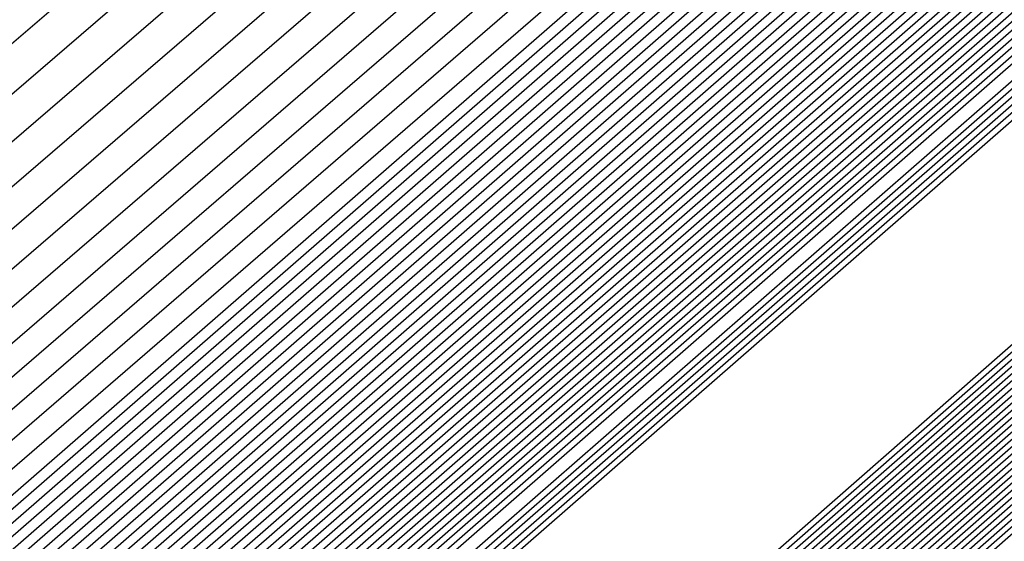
# Model space of a CAD drawing. Extents: x 3249832 to 3255657, y 13789405 to 13793316.
# Tile 942 of 1056: x 3253211.6563 to 3253211.7895, y 13791260.463 to 13791260.5336. Entities that reach past the tile are written whole.
import ezdxf

# ---------------------------------------------------------------- set-up
doc = ezdxf.new("R2010")
doc.units = 0
doc.header["$LTSCALE"] = 100
doc.header["$MEASUREMENT"] = 0
for name, color, linetype in [('GRATIO_03231_CON', 1, 'CONTINUOUS'), ('GRATIO_0323_ICON', 1, 'CONTINUOUS'), ('TARGETS_EAST', 7, 'CONTINUOUS')]:
    doc.layers.add(name, color=color, linetype=linetype)

# ---------------------------------------------------------------- blocks, each defined once
blk = doc.blocks.new('Gratio_032316_contours')
at = {"layer": 'GRATIO_03231_CON', "color": 1, "linetype": 'Continuous', "flags": 128}
for points in [[(3253179.55027, 13791232.39503), (3253186.87441, 13791238.77001), (3253201.4775, 13791251.51898), (3253219.20823, 13791267.00714), (3253234.45763, 13791280.32933), (3253243.00028, 13791287.79153), (3253246.14511, 13791290.5444), (3253246.5846, 13791290.94974), (3253247.02187, 13791291.379), (3253250.20254, 13791294.24212), (3253258.88285, 13791301.95866), (3253274.44262, 13791315.73867), (3253292.7559, 13791331.95413), (3253308.32028, 13791345.76753)], [(3253180.16544, 13791232.93802), (3253187.28488, 13791239.13155), (3253201.72516, 13791251.73678), (3253219.33902, 13791267.12228), (3253234.51314, 13791280.37862), (3253243.01644, 13791287.80647), (3253246.14668, 13791290.54676), (3253246.58389, 13791290.95054), (3253247.01645, 13791291.37639), (3253250.16633, 13791294.21318), (3253258.7639, 13791301.85732), (3253274.17605, 13791315.50724), (3253292.31584, 13791331.56933), (3253307.73285, 13791345.25198)], [(3253180.78061, 13791233.481), (3253187.69534, 13791239.49309), (3253201.97282, 13791251.95458), (3253219.46981, 13791267.23741), (3253234.56866, 13791280.42791), (3253243.03259, 13791287.8214), (3253246.14825, 13791290.54912), (3253246.58317, 13791290.95133), (3253247.01103, 13791291.37378), (3253250.13013, 13791294.18424), (3253258.64495, 13791301.75599), (3253273.90947, 13791315.27582), (3253291.87577, 13791331.18453), (3253307.14542, 13791344.73643)], [(3253181.39578, 13791234.02399), (3253188.1058, 13791239.85463), (3253202.22048, 13791252.17237), (3253219.6006, 13791267.35254), (3253234.62418, 13791280.4772), (3253243.04874, 13791287.83633), (3253246.14982, 13791290.55149), (3253246.58246, 13791290.95213), (3253247.00561, 13791291.37117), (3253250.09393, 13791294.15529), (3253258.526, 13791301.65465), (3253273.6429, 13791315.0444), (3253291.4357, 13791330.79973), (3253306.55799, 13791344.22088)], [(3253182.62612, 13791235.10996), (3253188.92672, 13791240.5777), (3253202.71581, 13791252.60797), (3253219.86218, 13791267.58281), (3253234.73522, 13791280.57579), (3253243.08105, 13791287.8662), (3253246.15297, 13791290.55621), (3253246.58103, 13791290.95372), (3253246.99477, 13791291.36594), (3253250.02153, 13791294.09741), (3253258.2881, 13791301.45198), (3253273.10975, 13791314.58156), (3253290.55557, 13791330.03014), (3253305.38313, 13791343.18978)], [(3253183.24129, 13791235.65295), (3253189.33718, 13791240.93924), (3253202.96347, 13791252.82577), (3253219.99297, 13791267.69794), (3253234.79073, 13791280.62508), (3253243.0972, 13791287.88113), (3253246.15454, 13791290.55858), (3253246.58032, 13791290.95452), (3253246.98935, 13791291.36333), (3253249.98532, 13791294.06847), (3253258.16915, 13791301.35065), (3253272.84317, 13791314.35013), (3253290.11551, 13791329.64534), (3253304.7957, 13791342.67423)], [(3253189.74764, 13791241.30078), (3253203.21113, 13791253.04357), (3253220.12376, 13791267.81308), (3253234.84625, 13791280.67437), (3253243.11336, 13791287.89607), (3253246.15611, 13791290.56094), (3253246.57961, 13791290.95531), (3253246.98393, 13791291.36072), (3253249.94912, 13791294.03953), (3253258.05019, 13791301.24931), (3253272.5766, 13791314.11871), (3253289.67544, 13791329.26055), (3253304.20827, 13791342.15868)], [(3253190.1581, 13791241.66232), (3253203.45879, 13791253.26136), (3253220.25455, 13791267.92821), (3253234.90177, 13791280.72366), (3253243.12951, 13791287.911), (3253246.15768, 13791290.5633), (3253246.57889, 13791290.95611), (3253246.97851, 13791291.35811), (3253249.91292, 13791294.01058), (3253257.93124, 13791301.14798), (3253272.31002, 13791313.88729), (3253289.23538, 13791328.87575), (3253303.62084, 13791341.64313)], [(3253190.97902, 13791242.38539), (3253203.95411, 13791253.69696), (3253220.51613, 13791268.15847), (3253235.01281, 13791280.82224), (3253243.16182, 13791287.94087), (3253246.16082, 13791290.56803), (3253246.57747, 13791290.9577), (3253246.96767, 13791291.35288), (3253249.84051, 13791293.9527), (3253257.69334, 13791300.94531), (3253271.77687, 13791313.42445), (3253288.35525, 13791328.10615), (3253302.44598, 13791340.61203)], [(3253191.38948, 13791242.74693), (3253204.20177, 13791253.91476), (3253220.64692, 13791268.27361), (3253235.06832, 13791280.87154), (3253243.17797, 13791287.9558), (3253246.1624, 13791290.57039), (3253246.57675, 13791290.9585), (3253246.96225, 13791291.35027), (3253249.80431, 13791293.92376), (3253257.57439, 13791300.84397), (3253271.51029, 13791313.19303), (3253287.91518, 13791327.72135), (3253301.85855, 13791340.09648)], [(3253191.79994, 13791243.10847), (3253204.44943, 13791254.13256), (3253220.77772, 13791268.38874), (3253235.12384, 13791280.92083), (3253243.19412, 13791287.97073), (3253246.16397, 13791290.57276), (3253246.57604, 13791290.95929), (3253246.95683, 13791291.34766), (3253249.76811, 13791293.89481), (3253257.45544, 13791300.74264), (3253271.24372, 13791312.9616), (3253287.47511, 13791327.33655), (3253301.27112, 13791339.58093)], [(3253192.2104, 13791243.47001), (3253204.69709, 13791254.35035), (3253220.90851, 13791268.50387), (3253235.17936, 13791280.97012), (3253243.21028, 13791287.98567), (3253246.16554, 13791290.57512), (3253246.57533, 13791290.96009), (3253246.95142, 13791291.34505), (3253249.73191, 13791293.86587), (3253257.33649, 13791300.6413), (3253270.97714, 13791312.73018), (3253287.03505, 13791326.95176), (3253300.68369, 13791339.06538)], [(3253193.03132, 13791244.19308), (3253205.19242, 13791254.78595), (3253221.17009, 13791268.73414), (3253235.29039, 13791281.0687), (3253243.24258, 13791288.01553), (3253246.16868, 13791290.57985), (3253246.5739, 13791290.96168), (3253246.94058, 13791291.33982), (3253249.6595, 13791293.80799), (3253257.09858, 13791300.43863), (3253270.44399, 13791312.26734), (3253286.15492, 13791326.18216), (3253299.50883, 13791338.03428)], [(3253193.44178, 13791244.55462), (3253205.44008, 13791255.00375), (3253221.30088, 13791268.84927), (3253235.34591, 13791281.11799), (3253243.25874, 13791288.03047), (3253246.17025, 13791290.58221), (3253246.57319, 13791290.96248), (3253246.93516, 13791291.33721), (3253249.6233, 13791293.77904), (3253256.97963, 13791300.3373), (3253270.17741, 13791312.03592), (3253285.71485, 13791325.79737), (3253298.92139, 13791337.51873)], [(3253193.85224, 13791244.91616), (3253205.68774, 13791255.22155), (3253221.43167, 13791268.9644), (3253235.40143, 13791281.16728), (3253243.27489, 13791288.0454), (3253246.17182, 13791290.58457), (3253246.57247, 13791290.96327), (3253246.92974, 13791291.3346), (3253249.5871, 13791293.7501), (3253256.86068, 13791300.23596), (3253269.91084, 13791311.8045), (3253285.27479, 13791325.41257), (3253298.33396, 13791337.00318)], [(3253194.2627, 13791245.2777), (3253205.9354, 13791255.43934), (3253221.56246, 13791269.07954), (3253235.45695, 13791281.21658), (3253243.29104, 13791288.06033), (3253246.17339, 13791290.58694), (3253246.57176, 13791290.96407), (3253246.92432, 13791291.33198), (3253249.55089, 13791293.72116), (3253256.74173, 13791300.13463), (3253269.64426, 13791311.57307), (3253284.83472, 13791325.02777), (3253297.74653, 13791336.48763)], [(3253195.08362, 13791246.00077), (3253206.43072, 13791255.87494), (3253221.82404, 13791269.3098), (3253235.56798, 13791281.31516), (3253243.32335, 13791288.0902), (3253246.17654, 13791290.59166), (3253246.57033, 13791290.96566), (3253246.91348, 13791291.32676), (3253249.47849, 13791293.66327), (3253256.50383, 13791299.93196), (3253269.11111, 13791311.11023), (3253283.95459, 13791324.25817), (3253296.57167, 13791335.45653)], [(3253195.49408, 13791246.36231), (3253206.67838, 13791256.09274), (3253221.95483, 13791269.42494), (3253235.6235, 13791281.36445), (3253243.3395, 13791288.10513), (3253246.17811, 13791290.59402), (3253246.56962, 13791290.96646), (3253246.90806, 13791291.32415), (3253249.44229, 13791293.63433), (3253256.38488, 13791299.83062), (3253268.84454, 13791310.87881), (3253283.51452, 13791323.87338), (3253295.98424, 13791334.94098)], [(3253195.90454, 13791246.72385), (3253206.92604, 13791256.31054), (3253222.08562, 13791269.54007), (3253235.67902, 13791281.41374), (3253243.35566, 13791288.12007), (3253246.17968, 13791290.59639), (3253246.56891, 13791290.96725), (3253246.90264, 13791291.32154), (3253249.40609, 13791293.60539), (3253256.26593, 13791299.72929), (3253268.57796, 13791310.64739), (3253283.07446, 13791323.48858), (3253295.39681, 13791334.42543)], [(3253196.31501, 13791247.08539), (3253207.1737, 13791256.52833), (3253222.21641, 13791269.6552), (3253235.73454, 13791281.46303), (3253243.37181, 13791288.135), (3253246.18125, 13791290.59875), (3253246.56819, 13791290.96805), (3253246.89722, 13791291.31892), (3253249.36988, 13791293.57645), (3253256.14697, 13791299.62795), (3253268.31138, 13791310.41597), (3253282.63439, 13791323.10378), (3253294.80938, 13791333.90988)], [(3253197.13593, 13791247.80846), (3253207.66903, 13791256.96393), (3253222.47799, 13791269.88547), (3253235.84557, 13791281.56162), (3253243.40412, 13791288.16487), (3253246.18439, 13791290.60348), (3253246.56677, 13791290.96964), (3253246.88638, 13791291.3137), (3253249.29748, 13791293.51856), (3253255.90907, 13791299.42528), (3253267.77823, 13791309.95312), (3253281.75426, 13791322.33419), (3253293.63452, 13791332.87878)], [(3253197.54639, 13791248.17), (3253207.91669, 13791257.18173), (3253222.60878, 13791270.0006), (3253235.90109, 13791281.61091), (3253243.42027, 13791288.1798), (3253246.18596, 13791290.60584), (3253246.56605, 13791290.97044), (3253246.88096, 13791291.31109), (3253249.26128, 13791293.48962), (3253255.79012, 13791299.32395), (3253267.51166, 13791309.7217), (3253281.31419, 13791321.94939), (3253293.04709, 13791332.36323), (3253299.24948, 13791337.92415)], [(3253197.95685, 13791248.53154), (3253208.16435, 13791257.39953), (3253222.73957, 13791270.11573), (3253235.95661, 13791281.6602), (3253243.43643, 13791288.19473), (3253246.18754, 13791290.6082), (3253246.56534, 13791290.97123), (3253246.87554, 13791291.30847), (3253249.22507, 13791293.46068), (3253255.67117, 13791299.22261), (3253267.24508, 13791309.49028), (3253280.87413, 13791321.56459), (3253292.45966, 13791331.84768), (3253298.58416, 13791337.33876)], [(3253198.36731, 13791248.89308), (3253208.41201, 13791257.61732), (3253222.87037, 13791270.23087), (3253236.01213, 13791281.70949), (3253243.45258, 13791288.20967), (3253246.18911, 13791290.61057), (3253246.56463, 13791290.97203), (3253246.87012, 13791291.30586), (3253249.18887, 13791293.43173), (3253255.55222, 13791299.12128), (3253266.9785, 13791309.25886), (3253280.43407, 13791321.17979), (3253291.87223, 13791331.33213), (3253297.91884, 13791336.75338)], [(3253199.18823, 13791249.61615), (3253208.90733, 13791258.05292), (3253223.13195, 13791270.46113), (3253236.12316, 13791281.80807), (3253243.48489, 13791288.23953), (3253246.19225, 13791290.61529), (3253246.5632, 13791290.97362), (3253246.85928, 13791291.30064), (3253249.11647, 13791293.37385), (3253255.31432, 13791298.91861), (3253266.44535, 13791308.79601), (3253279.55394, 13791320.4102), (3253290.69737, 13791330.30103), (3253296.5882, 13791335.58261)], [(3253199.59869, 13791249.97769), (3253209.15499, 13791258.27072), (3253223.26274, 13791270.57626), (3253236.17868, 13791281.85736), (3253243.50104, 13791288.25447), (3253246.19382, 13791290.61766), (3253246.56249, 13791290.97442), (3253246.85386, 13791291.29803), (3253249.08026, 13791293.34491), (3253255.19536, 13791298.81727), (3253266.17878, 13791308.56459), (3253279.11387, 13791320.0254), (3253290.10994, 13791329.78548), (3253295.92288, 13791334.99723)], [(3253200.00915, 13791250.33923), (3253209.40265, 13791258.48852), (3253223.39353, 13791270.6914), (3253236.2342, 13791281.90666), (3253243.51719, 13791288.2694), (3253246.19539, 13791290.62002), (3253246.56177, 13791290.97521), (3253246.84844, 13791291.29541), (3253249.04406, 13791293.31596), (3253255.07641, 13791298.71594), (3253265.9122, 13791308.33317), (3253278.6738, 13791319.6406), (3253289.52251, 13791329.26993), (3253295.25756, 13791334.41184)], [(3253200.41961, 13791250.70077), (3253209.65031, 13791258.70631), (3253223.52432, 13791270.80653), (3253236.28972, 13791281.95595), (3253243.53335, 13791288.28434), (3253246.19696, 13791290.62238), (3253246.56106, 13791290.97601), (3253246.84302, 13791291.2928), (3253249.00786, 13791293.28702), (3253254.95746, 13791298.6146), (3253265.64563, 13791308.10175), (3253278.23374, 13791319.25581), (3253288.93508, 13791328.75438), (3253294.59224, 13791333.82646)], [(3253201.24053, 13791251.42384), (3253210.14563, 13791259.14191), (3253223.7859, 13791271.0368), (3253236.40075, 13791282.05453), (3253243.56565, 13791288.3142), (3253246.20011, 13791290.62711), (3253246.55963, 13791290.9776), (3253246.83219, 13791291.28758), (3253248.93546, 13791293.22914), (3253254.71956, 13791298.41193), (3253265.11248, 13791307.63891), (3253277.35361, 13791318.48621), (3253287.76022, 13791327.72328), (3253293.2616, 13791332.65569)], [(3253201.65099, 13791251.78538), (3253210.3933, 13791259.35971), (3253223.91669, 13791271.15193), (3253236.45627, 13791282.10382), (3253243.58181, 13791288.32914), (3253246.20168, 13791290.62947), (3253246.55892, 13791290.9784), (3253246.82677, 13791291.28496), (3253248.89925, 13791293.20019), (3253254.60061, 13791298.3106), (3253264.8459, 13791307.40749), (3253276.91354, 13791318.10141), (3253287.17279, 13791327.20773)], [(3253215.27891, 13791264.12388), (3253208.32754, 13791257.89481), (3253202.31158, 13791252.48555), (3253202.06145, 13791252.14692), (3253210.64096, 13791259.57751), (3253224.04748, 13791271.26706)], [(3253216.27123, 13791264.99994), (3253209.15191, 13791258.62312), (3253202.92675, 13791253.02854), (3253202.47191, 13791252.50846), (3253210.88862, 13791259.7953), (3253224.17827, 13791271.38219)], [(3253218.25586, 13791266.75207), (3253210.80067, 13791260.07975), (3253204.15709, 13791254.11451), (3253203.29283, 13791253.23153), (3253211.38394, 13791260.2309), (3253224.43985, 13791271.61246)], [(3253219.24818, 13791267.62813), (3253211.62504, 13791260.80806), (3253204.77226, 13791254.6575), (3253203.70329, 13791253.59307), (3253211.6316, 13791260.4487), (3253224.57064, 13791271.72759)], [(3253220.24049, 13791268.50419), (3253212.44942, 13791261.53637), (3253205.38743, 13791255.20049), (3253204.11375, 13791253.95461), (3253211.87926, 13791260.6665), (3253224.70143, 13791271.84272)], [(3253221.23281, 13791269.38026), (3253213.2738, 13791262.26468), (3253206.0026, 13791255.74348), (3253204.52421, 13791254.31615), (3253212.12692, 13791260.88429), (3253224.83222, 13791271.95786)], [(3253223.21744, 13791271.13238), (3253214.92255, 13791263.72131), (3253207.23294, 13791256.82945), (3253205.34514, 13791255.03922), (3253212.62225, 13791261.31989), (3253225.0938, 13791272.18812)], [(3253215.74693, 13791264.44962), (3253207.84811, 13791257.37244), (3253205.7556, 13791255.40076), (3253212.86991, 13791261.53769), (3253225.22459, 13791272.30326)], [(3253216.57131, 13791265.17793), (3253208.46329, 13791257.91542), (3253206.16606, 13791255.7623), (3253213.11757, 13791261.75549), (3253225.35538, 13791272.41839)], [(3253217.39568, 13791265.90624), (3253209.07846, 13791258.45841), (3253206.57652, 13791256.12384), (3253213.36523, 13791261.97329), (3253225.48617, 13791272.53352)], [(3253219.04444, 13791267.36287), (3253210.3088, 13791259.54439), (3253207.39744, 13791256.84691), (3253213.86055, 13791262.40888), (3253225.74775, 13791272.76379)], [(3253219.86882, 13791268.09118), (3253210.92397, 13791260.08737), (3253207.8079, 13791257.20845), (3253214.10821, 13791262.62668), (3253225.87854, 13791272.87892)], [(3253220.69319, 13791268.81949), (3253211.53914, 13791260.63036), (3253208.21836, 13791257.56999), (3253214.35587, 13791262.84448), (3253226.00933, 13791272.99405)], [(3253221.51757, 13791269.54781), (3253212.15431, 13791261.17335), (3253208.62882, 13791257.93153), (3253214.60353, 13791263.06227), (3253226.14013, 13791273.10919)]]:
    blk.add_lwpolyline(points, dxfattribs=at)
at = {"layer": 'GRATIO_03231_CON', "color": 5, "linetype": 'Continuous', "flags": 128}
for points in [[(3253178.31993, 13791231.30905), (3253186.05349, 13791238.04694), (3253200.98218, 13791251.08338), (3253218.94665, 13791266.77688), (3253234.34659, 13791280.23075), (3253242.96798, 13791287.76167), (3253246.14197, 13791290.53967), (3253246.58603, 13791290.94815), (3253247.02107, 13791291.37394), (3253250.18182, 13791294.2177), (3253258.80647, 13791301.88356), (3253274.26937, 13791315.56557), (3253292.48955, 13791331.61762), (3253308.02221, 13791345.18354)], [(3253177.70476, 13791230.76607), (3253185.64303, 13791237.6854), (3253200.73452, 13791250.86558), (3253218.81586, 13791266.66175), (3253234.29107, 13791280.18146), (3253242.95182, 13791287.74673), (3253246.1404, 13791290.53731), (3253246.58674, 13791290.94735), (3253247.01436, 13791291.36584), (3253250.12102, 13791294.16091), (3253258.59804, 13791301.69555), (3253273.79626, 13791315.14336), (3253291.70456, 13791330.92064), (3253306.97134, 13791344.25434)], [(3253177.08958, 13791230.22308), (3253185.23257, 13791237.32386), (3253200.48686, 13791250.64779), (3253218.68507, 13791266.54661), (3253234.23556, 13791280.13216), (3253242.93567, 13791287.7318), (3253246.13883, 13791290.53495), (3253246.58745, 13791290.94656), (3253247.00766, 13791291.35773), (3253250.06022, 13791294.10413), (3253258.38961, 13791301.50754), (3253273.32314, 13791314.72115), (3253290.91956, 13791330.22366), (3253305.92046, 13791343.32515)], [(3253176.47441, 13791229.68009), (3253184.82211, 13791236.96232), (3253200.23919, 13791250.42999), (3253218.55428, 13791266.43148), (3253234.18004, 13791280.08287), (3253242.91952, 13791287.71687), (3253246.13725, 13791290.53258), (3253246.58817, 13791290.94576), (3253247.00095, 13791291.34963), (3253249.99942, 13791294.04734), (3253258.18118, 13791301.31953), (3253272.85003, 13791314.29894), (3253290.13456, 13791329.52668), (3253304.86958, 13791342.39595)], [(3253175.24407, 13791228.59412), (3253184.00119, 13791236.23925), (3253199.74387, 13791249.99439), (3253218.2927, 13791266.20121), (3253234.069, 13791279.98429), (3253242.88721, 13791287.687), (3253246.13411, 13791290.52786), (3253246.58959, 13791290.94417), (3253246.98754, 13791291.33342), (3253249.87782, 13791293.93376), (3253257.76432, 13791300.94351), (3253271.9038, 13791313.45451), (3253288.56457, 13791328.13272), (3253302.76783, 13791340.53756)], [(3253196.57706, 13791247.03615), (3253203.47105, 13791253.1938), (3253218.75951, 13791266.60126), (3253234.06971, 13791279.98413), (3253242.88772, 13791287.68662), (3253246.13462, 13791290.52731), (3253246.59031, 13791290.94338), (3253246.98083, 13791291.32532), (3253249.81702, 13791293.87697), (3253257.55589, 13791300.7555), (3253271.43068, 13791313.0323), (3253287.77957, 13791327.43574), (3253301.71695, 13791339.60837)], [(3253196.71057, 13791247.15254), (3253203.58621, 13791253.29381), (3253218.83398, 13791266.66558), (3253234.10345, 13791280.01283), (3253242.89801, 13791287.6948), (3253246.13636, 13791290.52784), (3253246.59102, 13791290.94258), (3253246.97413, 13791291.31721), (3253249.75622, 13791293.82018), (3253257.34746, 13791300.56749), (3253270.95757, 13791312.61009), (3253286.99457, 13791326.73875), (3253300.66608, 13791338.67918)], [(3253196.84408, 13791247.26894), (3253203.70137, 13791253.39382), (3253218.90845, 13791266.7299), (3253234.13718, 13791280.04153), (3253242.9083, 13791287.70297), (3253246.13809, 13791290.52836), (3253246.59174, 13791290.94178), (3253246.96742, 13791291.30911), (3253249.69542, 13791293.76339), (3253257.13903, 13791300.37948), (3253270.48445, 13791312.18788), (3253286.20957, 13791326.04177), (3253299.6152, 13791337.74998)], [(3253197.11109, 13791247.50174), (3253203.93169, 13791253.59384), (3253219.0574, 13791266.85855), (3253234.20465, 13791280.09892), (3253242.92888, 13791287.71932), (3253246.14156, 13791290.52941), (3253246.59316, 13791290.94019), (3253246.95401, 13791291.2929), (3253249.57383, 13791293.64981), (3253256.72217, 13791300.00346), (3253269.53822, 13791311.34346), (3253284.63958, 13791324.64781), (3253297.51345, 13791335.89159)], [(3253197.2446, 13791247.61813), (3253204.04685, 13791253.69384), (3253219.13187, 13791266.92287), (3253234.23839, 13791280.12762), (3253242.93918, 13791287.72749), (3253246.1433, 13791290.52994), (3253246.59388, 13791290.9394), (3253246.9473, 13791291.28479), (3253249.51303, 13791293.59302), (3253256.51374, 13791299.81545), (3253269.06511, 13791310.92125), (3253283.85458, 13791323.95083), (3253296.46257, 13791334.9624)], [(3253197.37811, 13791247.73453), (3253204.16201, 13791253.79385), (3253219.20635, 13791266.98719), (3253234.27212, 13791280.15631), (3253242.94947, 13791287.73567), (3253246.14503, 13791290.53046), (3253246.59459, 13791290.9386), (3253246.9406, 13791291.27669), (3253249.45223, 13791293.53623), (3253256.30531, 13791299.62744), (3253268.59199, 13791310.49904), (3253283.06958, 13791323.25385), (3253295.41169, 13791334.0332)], [(3253197.51162, 13791247.85093), (3253204.27717, 13791253.89386), (3253219.28082, 13791267.05151), (3253234.30586, 13791280.18501), (3253242.95976, 13791287.74384), (3253246.14676, 13791290.53099), (3253246.5953, 13791290.9378), (3253246.93389, 13791291.26859), (3253249.39143, 13791293.47944), (3253256.09688, 13791299.43942), (3253268.11888, 13791310.07683), (3253282.28459, 13791322.55687), (3253294.36082, 13791333.10401)], [(3253197.77863, 13791248.08372), (3253204.50749, 13791254.09388), (3253219.42977, 13791267.18016), (3253234.37333, 13791280.2424), (3253242.98034, 13791287.76019), (3253246.15023, 13791290.53204), (3253246.59673, 13791290.93621), (3253246.92048, 13791291.25238), (3253249.26983, 13791293.36586), (3253255.68002, 13791299.0634), (3253267.17265, 13791309.2324), (3253280.71459, 13791321.16291), (3253292.25906, 13791331.24562), (3253298.86322, 13791336.86351)], [(3253197.91214, 13791248.20012), (3253204.62265, 13791254.19388), (3253219.50424, 13791267.24448), (3253234.40706, 13791280.2711), (3253242.99064, 13791287.76837), (3253246.15197, 13791290.53257), (3253246.59744, 13791290.93542), (3253246.91378, 13791291.24427), (3253249.20903, 13791293.30907), (3253255.47159, 13791298.87539), (3253266.69953, 13791308.81019), (3253279.9296, 13791320.46593), (3253291.20819, 13791330.31643), (3253297.66843, 13791335.81202)], [(3253198.04565, 13791248.31651), (3253204.73781, 13791254.29389), (3253219.57872, 13791267.3088), (3253234.4408, 13791280.2998), (3253243.00093, 13791287.77654), (3253246.1537, 13791290.53309), (3253246.59816, 13791290.93462), (3253246.90707, 13791291.23617), (3253249.14823, 13791293.25228), (3253255.26316, 13791298.68738), (3253266.22642, 13791308.38798), (3253279.1446, 13791319.76895), (3253290.15731, 13791329.38723), (3253296.47364, 13791334.76054)], [(3253198.17916, 13791248.43291), (3253204.85297, 13791254.3939), (3253219.65319, 13791267.37312), (3253234.47453, 13791280.32849), (3253243.01122, 13791287.78471), (3253246.15544, 13791290.53362), (3253246.59887, 13791290.93382), (3253246.90036, 13791291.22806), (3253249.08743, 13791293.19549), (3253255.05473, 13791298.49937), (3253265.7533, 13791307.96577), (3253278.3596, 13791319.07197), (3253289.10643, 13791328.45804), (3253295.27885, 13791333.70905)], [(3253198.44617, 13791248.6657), (3253205.08329, 13791254.59392), (3253219.80214, 13791267.50177), (3253234.542, 13791280.38589), (3253243.0318, 13791287.80106), (3253246.15891, 13791290.53467), (3253246.6003, 13791290.93223), (3253246.88695, 13791291.21186), (3253248.96583, 13791293.08191), (3253254.63787, 13791298.12335), (3253264.80707, 13791307.12135), (3253276.7896, 13791317.678), (3253287.00468, 13791326.59965), (3253292.88927, 13791331.60608), (3253295.95133, 13791334.07094)], [(3253198.57968, 13791248.7821), (3253205.19845, 13791254.69392), (3253219.87661, 13791267.56609), (3253234.57574, 13791280.41459), (3253243.04209, 13791287.80924), (3253246.16064, 13791290.53519), (3253246.60101, 13791290.93144), (3253246.88025, 13791291.20375), (3253248.90503, 13791293.02512), (3253254.42944, 13791297.93534), (3253264.33396, 13791306.69914), (3253276.00461, 13791316.98102), (3253285.9538, 13791325.67045), (3253291.69448, 13791330.55459), (3253294.7416, 13791333.01142)], [(3253198.71319, 13791248.8985), (3253205.31361, 13791254.79393), (3253219.95108, 13791267.63041), (3253234.60947, 13791280.44328), (3253243.05239, 13791287.81741), (3253246.16237, 13791290.53572), (3253246.60172, 13791290.93064), (3253246.87354, 13791291.19565), (3253248.84423, 13791292.96834), (3253254.22101, 13791297.74733), (3253263.86084, 13791306.27693), (3253275.21961, 13791316.28404), (3253284.90293, 13791324.74126), (3253290.49969, 13791329.50311), (3253293.53187, 13791331.9519)], [(3253198.8467, 13791249.0149), (3253205.42877, 13791254.89394), (3253220.02556, 13791267.69473), (3253234.64321, 13791280.47198), (3253243.06268, 13791287.82558), (3253246.16411, 13791290.53624), (3253246.60244, 13791290.92984), (3253246.86684, 13791291.18754), (3253248.78343, 13791292.91155), (3253254.01258, 13791297.55932), (3253263.38773, 13791305.85472), (3253274.43461, 13791315.58706), (3253283.85205, 13791323.81207), (3253289.3049, 13791328.45162), (3253292.32214, 13791330.89237), (3253295.39879, 13791333.38715)], [(3253199.11371, 13791249.24769), (3253205.65909, 13791255.09396), (3253220.17451, 13791267.82338), (3253234.71068, 13791280.52937), (3253243.08326, 13791287.84193), (3253246.16758, 13791290.53729), (3253246.60386, 13791290.92825), (3253246.85342, 13791291.17133), (3253248.66183, 13791292.79797), (3253253.59572, 13791297.1833), (3253262.4415, 13791305.01029), (3253272.86462, 13791314.1931), (3253281.7503, 13791321.95368), (3253286.91532, 13791326.34865), (3253289.90268, 13791328.77333), (3253293.18693, 13791331.45768)], [(3253199.24722, 13791249.36409), (3253205.77425, 13791255.19397), (3253220.24898, 13791267.8877), (3253234.74441, 13791280.55807), (3253243.09355, 13791287.85011), (3253246.16931, 13791290.53782), (3253246.60458, 13791290.92746), (3253246.84672, 13791291.16323), (3253248.60103, 13791292.74118), (3253253.38729, 13791296.99529), (3253261.96839, 13791304.58808), (3253272.07962, 13791313.49612), (3253280.69942, 13791321.02448), (3253285.72053, 13791325.29717), (3253288.69295, 13791327.71381), (3253292.081, 13791330.49295), (3253297.61917, 13791335.1971)], [(3253199.38073, 13791249.48048), (3253205.88941, 13791255.29397), (3253220.32345, 13791267.95202), (3253234.77815, 13791280.58677), (3253243.10385, 13791287.85828), (3253246.17105, 13791290.53834), (3253246.60529, 13791290.92666), (3253246.84001, 13791291.15513), (3253248.54023, 13791292.68439), (3253253.17886, 13791296.80728), (3253261.49527, 13791304.16587), (3253271.29462, 13791312.79914), (3253279.64854, 13791320.09529), (3253284.52574, 13791324.24568), (3253287.48322, 13791326.65429), (3253290.97507, 13791329.52822), (3253296.71525, 13791334.41022)], [(3253199.51424, 13791249.59688), (3253206.00457, 13791255.39398), (3253220.39793, 13791268.01634), (3253234.81188, 13791280.61546), (3253243.11414, 13791287.86646), (3253246.17278, 13791290.53887), (3253246.606, 13791290.92586), (3253246.83331, 13791291.14702), (3253248.47943, 13791292.6276), (3253252.97044, 13791296.61927), (3253261.02215, 13791303.74366), (3253270.50962, 13791312.10216), (3253278.59767, 13791319.16609), (3253283.33095, 13791323.1942), (3253286.27349, 13791325.59476), (3253289.86914, 13791328.56348), (3253295.81132, 13791333.62334)], [(3253199.78125, 13791249.82967), (3253206.23489, 13791255.594), (3253220.54687, 13791268.14499), (3253234.87935, 13791280.67286), (3253243.13472, 13791287.8828), (3253246.17625, 13791290.53992), (3253246.60743, 13791290.92427), (3253246.8199, 13791291.13081), (3253248.35784, 13791292.51402), (3253252.55358, 13791296.24325), (3253260.07593, 13791302.89924), (3253268.93963, 13791310.70819), (3253276.49591, 13791317.3077), (3253280.94137, 13791321.09123), (3253283.85403, 13791323.47572), (3253287.65728, 13791326.63402), (3253294.00347, 13791332.04958)], [(3253199.91476, 13791249.94607), (3253206.35005, 13791255.69401), (3253220.62135, 13791268.20931), (3253234.91309, 13791280.70156), (3253243.14501, 13791287.89098), (3253246.17798, 13791290.54045), (3253246.60814, 13791290.92348), (3253246.81319, 13791291.12271), (3253248.29704, 13791292.45723), (3253252.34515, 13791296.05524), (3253259.60281, 13791302.47703), (3253268.15463, 13791310.01121), (3253275.44504, 13791316.37851), (3253279.74658, 13791320.03974), (3253282.6443, 13791322.4162), (3253286.55135, 13791325.66929), (3253293.09954, 13791331.2627), (3253300.79521, 13791337.86923)], [(3253200.04827, 13791250.06247), (3253206.46521, 13791255.79401), (3253220.69582, 13791268.27363), (3253234.94682, 13791280.73025), (3253243.15531, 13791287.89915), (3253246.17972, 13791290.54097), (3253246.60886, 13791290.92268), (3253246.80649, 13791291.1146), (3253248.23624, 13791292.40044), (3253252.13672, 13791295.86723), (3253259.1297, 13791302.05482), (3253267.36963, 13791309.31423), (3253274.39416, 13791315.44932), (3253278.55179, 13791318.98826), (3253281.43456, 13791321.35667), (3253285.44542, 13791324.70455), (3253292.19561, 13791330.47582), (3253300.12972, 13791337.29016)]]:
    blk.add_lwpolyline(points, dxfattribs=at)
at = {"layer": 'GRATIO_0323_ICON', "color": 7, "linetype": 'Continuous', "flags": 128}
for points in [[(3253175.85924, 13791229.13711), (3253184.41165, 13791236.60078), (3253199.99153, 13791250.21219), (3253218.42349, 13791266.31635), (3253234.12452, 13791280.03358), (3253242.90336, 13791287.70193), (3253246.13568, 13791290.53022), (3253246.58888, 13791290.94497), (3253246.99424, 13791291.34152), (3253249.93862, 13791293.99055), (3253257.97275, 13791301.13152), (3253272.37691, 13791313.87673), (3253289.34956, 13791328.8297), (3253303.81871, 13791341.46676)], [(3253182.01095, 13791234.56698), (3253188.51626, 13791240.21616), (3253202.46814, 13791252.39017), (3253219.73139, 13791267.46768), (3253234.6797, 13791280.5265), (3253243.0649, 13791287.85127), (3253246.1514, 13791290.55385), (3253246.58175, 13791290.95293), (3253247.00019, 13791291.36856), (3253250.05773, 13791294.12635), (3253258.40705, 13791301.55332), (3253273.37632, 13791314.81298), (3253290.99564, 13791330.41494), (3253305.97056, 13791343.70533)], [(3253196.97758, 13791247.38534), (3253203.81653, 13791253.49383), (3253218.98293, 13791266.79423), (3253234.17092, 13791280.07022), (3253242.91859, 13791287.71115), (3253246.13983, 13791290.52889), (3253246.59245, 13791290.94099), (3253246.96072, 13791291.301), (3253249.63462, 13791293.7066), (3253256.9306, 13791300.19147), (3253270.01134, 13791311.76567), (3253285.42458, 13791325.34479), (3253298.56432, 13791336.82079)], [(3253197.64512, 13791247.96732), (3253204.39233, 13791253.99387), (3253219.3553, 13791267.11584), (3253234.33959, 13791280.21371), (3253242.97005, 13791287.75202), (3253246.1485, 13791290.53152), (3253246.59602, 13791290.93701), (3253246.92719, 13791291.26048), (3253249.33063, 13791293.42265), (3253255.88845, 13791299.25141), (3253267.64576, 13791309.65462), (3253281.49959, 13791321.85989), (3253293.30994, 13791332.17482)], [(3253198.31266, 13791248.54931), (3253204.96813, 13791254.49391), (3253219.72766, 13791267.43745), (3253234.50827, 13791280.35719), (3253243.02151, 13791287.79289), (3253246.15717, 13791290.53414), (3253246.59958, 13791290.93303), (3253246.89366, 13791291.21996), (3253249.02663, 13791293.1387), (3253254.8463, 13791298.31136), (3253265.28019, 13791307.54356), (3253277.5746, 13791318.37498), (3253288.05556, 13791327.52884), (3253294.08406, 13791332.65756)], [(3253190.56856, 13791242.02386), (3253203.70645, 13791253.47916), (3253220.38534, 13791268.04334), (3253234.95729, 13791280.77295), (3253243.14566, 13791287.92593), (3253246.15925, 13791290.56567), (3253246.57818, 13791290.95691), (3253246.97309, 13791291.35549), (3253249.87672, 13791293.98164), (3253257.81229, 13791301.04664), (3253272.04344, 13791313.65587), (3253288.79531, 13791328.49095), (3253303.03341, 13791341.12758)], [(3253198.9802, 13791249.13129), (3253205.54393, 13791254.99395), (3253220.10003, 13791267.75905), (3253234.67694, 13791280.50068), (3253243.07297, 13791287.83376), (3253246.16584, 13791290.53677), (3253246.60315, 13791290.92905), (3253246.86013, 13791291.17944), (3253248.72263, 13791292.85476), (3253253.80415, 13791297.37131), (3253262.91461, 13791305.43251), (3253273.64961, 13791314.89008), (3253282.80117, 13791322.88287), (3253288.11011, 13791327.40014), (3253291.11241, 13791329.83285), (3253294.29286, 13791332.42241)], [(3253199.64774, 13791249.71328), (3253206.11974, 13791255.49399), (3253220.4724, 13791268.08067), (3253234.84562, 13791280.64416), (3253243.12443, 13791287.87463), (3253246.17452, 13791290.53939), (3253246.60672, 13791290.92507), (3253246.8266, 13791291.13892), (3253248.41864, 13791292.57081), (3253252.76201, 13791296.43126), (3253260.54904, 13791303.32145), (3253269.72463, 13791311.40518), (3253277.54679, 13791318.2369), (3253282.13616, 13791322.14271), (3253285.06376, 13791324.53524), (3253288.76321, 13791327.59875), (3253294.90739, 13791332.83646)], [(3253192.62086, 13791243.83154), (3253204.94475, 13791254.56815), (3253221.0393, 13791268.61901), (3253235.23488, 13791281.01941), (3253243.22643, 13791288.0006), (3253246.16711, 13791290.57748), (3253246.57461, 13791290.96089), (3253246.946, 13791291.34243), (3253249.6957, 13791293.83693), (3253257.21754, 13791300.53997), (3253270.71056, 13791312.49876), (3253286.59498, 13791326.56696), (3253300.09626, 13791338.54983)], [(3253194.67316, 13791245.63924), (3253206.18306, 13791255.65714), (3253221.69325, 13791269.19467), (3253235.51247, 13791281.26587), (3253243.3072, 13791288.07527), (3253246.17497, 13791290.5893), (3253246.57105, 13791290.96487), (3253246.9189, 13791291.32937), (3253249.51469, 13791293.69222), (3253256.62278, 13791300.03329), (3253269.37769, 13791311.34165), (3253284.39466, 13791324.64297), (3253297.1591, 13791335.97208)], [(3253196.72547, 13791247.44693), (3253207.42136, 13791256.74613), (3253222.3472, 13791269.77033), (3253235.79006, 13791281.51232), (3253243.38797, 13791288.14993), (3253246.18282, 13791290.60111), (3253246.56748, 13791290.96885), (3253246.8918, 13791291.31631), (3253249.33368, 13791293.5475), (3253256.02802, 13791299.52662), (3253268.04481, 13791310.18454), (3253282.19433, 13791322.71898), (3253294.22195, 13791333.39433)], [(3253198.77777, 13791249.25461), (3253208.65967, 13791257.83512), (3253223.00116, 13791270.346), (3253236.06765, 13791281.75878), (3253243.46873, 13791288.2246), (3253246.19068, 13791290.61293), (3253246.56391, 13791290.97283), (3253246.8647, 13791291.30325), (3253249.15267, 13791293.40279), (3253255.43327, 13791299.01994), (3253266.71193, 13791309.02744), (3253279.994, 13791320.795), (3253291.2848, 13791330.81658), (3253297.25352, 13791336.168)], [(3253200.83007, 13791251.06231), (3253209.89797, 13791258.92411), (3253223.65511, 13791270.92166), (3253236.34523, 13791282.00524), (3253243.5495, 13791288.29927), (3253246.19853, 13791290.62475), (3253246.56034, 13791290.9768), (3253246.83761, 13791291.29019), (3253248.97166, 13791293.25808), (3253254.83851, 13791298.51327), (3253265.37905, 13791307.87033), (3253277.79367, 13791318.87101), (3253288.34765, 13791328.23883), (3253293.92692, 13791333.24107)], [(3253217.26355, 13791265.876), (3253209.97629, 13791259.35143), (3253203.54192, 13791253.57153), (3253202.88237, 13791252.87), (3253211.13628, 13791260.0131), (3253224.30906, 13791271.49733)], [(3253222.22513, 13791270.25632), (3253214.09818, 13791262.993), (3253206.61777, 13791256.28646), (3253204.93468, 13791254.67769), (3253212.37458, 13791261.10209), (3253224.96301, 13791272.07299)], [(3253218.22006, 13791266.63456), (3253209.69363, 13791259.0014), (3253206.98698, 13791256.48538), (3253213.61289, 13791262.19108), (3253225.61696, 13791272.64865)]]:
    blk.add_lwpolyline(points, dxfattribs=at)

msp = doc.modelspace()

# ---------------------------------------------------------------- block references
at = {"layer": 'TARGETS_EAST'}
msp.add_blockref('Gratio_032316_contours', (0, 0), dxfattribs=at)

doc.saveas('drawing.dxf')
